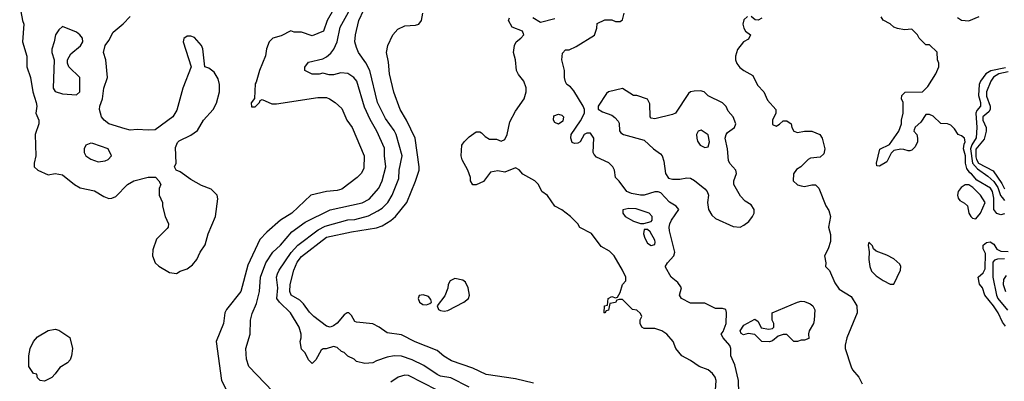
# Model space of a CAD drawing. Header units: inches. Extents: x 1793402 to 1900366, y 320852 to 470679.
# Tile 519 of 604: x 1880791 to 1886309, y 401646 to 403674. Entities that reach past the tile are written whole.
import ezdxf

# ---------------------------------------------------------------- set-up
doc = ezdxf.new("R2010")
doc.units = ezdxf.units.IN
doc.header["$MEASUREMENT"] = 0
doc.layers.add('B8480', color=7, linetype='Continuous')

msp = doc.modelspace()

# ---------------------------------------------------------------- linework, layer by layer
at = {"layer": 'B8480', "color": 4}
for points, elevation in [([(1882208.7, 401590), (1882075.3, 401730), (1882062, 401770), (1882058, 401830), (1882082, 401910), (1882085.2, 401990), (1882092.9, 402027.1), (1882117.5, 402082.5), (1882134, 402150), (1882140.7, 402230), (1882169.7, 402310.3), (1882209.4, 402370), (1882252.3, 402410), (1882316.1, 402483.9), (1882390, 402538), (1882530, 402608.2), (1882710, 402647.7), (1882750, 402667.7), (1882802.7, 402730), (1882822, 402770), (1882842, 402850), (1882834.5, 402910), (1882834.5, 402954.5), (1882791.8, 403050), (1882754.5, 403114.5), (1882723.5, 403183.5), (1882681.2, 403330), (1882664, 403350), (1882630, 403372.7), (1882590, 403377.2), (1882550, 403365.2), (1882525.6, 403365.6), (1882490, 403375.3), (1882468.9, 403368.9), (1882430, 403368.7), (1882388.9, 403388.9), (1882388.4, 403408.4), (1882410, 403436), (1882490, 403454.8), (1882510, 403466.8), (1882533.8, 403486.2), (1882551.5, 403508.5), (1882569.6, 403550.4), (1882587.2, 403632.8), (1882673.3, 403790)], 232), ([(1880790.8, 403750), (1880806.8, 403670), (1880814.8, 403650), (1880807.3, 403550), (1880830.6, 403470), (1880830.8, 403410), (1880850.5, 403350.5), (1880864, 403270), (1880882.8, 403210), (1880886, 403190), (1880882, 403150), (1880898, 403110), (1880898, 403090), (1880878, 403030), (1880882, 402910), (1880871.3, 402870), (1880871.3, 402850), (1880892, 402830), (1880950, 402804.7), (1880990, 402812), (1881030, 402804.7), (1881098, 402750), (1881130, 402730.8), (1881210, 402714.8), (1881262, 402682), (1881290, 402672), (1881307.3, 402672.7), (1881330, 402682), (1881395.3, 402750), (1881430, 402771), (1881510, 402791.3), (1881551, 402791), (1881571.1, 402771.1), (1881582, 402750), (1881572.7, 402727.3), (1881572, 402690), (1881591.3, 402650), (1881591.6, 402628.4), (1881606, 402570), (1881624.7, 402530), (1881622, 402510), (1881616.9, 402503.1), (1881556.9, 402443.1), (1881536.8, 402383.2), (1881534.8, 402350), (1881550.7, 402310.7), (1881570, 402291.3), (1881630, 402256), (1881668.9, 402251.1), (1881690, 402264.7), (1881730, 402278), (1881760.2, 402299.8), (1881784, 402330), (1881802, 402370), (1881830, 402412), (1881846.3, 402473.7), (1881889, 402570), (1881902, 402670), (1881898, 402690), (1881863.1, 402723.1), (1881810, 402744), (1881750, 402779), (1881690, 402822), (1881668, 402830), (1881658, 402850), (1881668, 402870), (1881663.1, 402956.9), (1881674.6, 402985.4), (1881684.7, 402995.3), (1881750, 403027.3), (1881787, 403053), (1881821.2, 403110), (1881876, 403170), (1881894.3, 403205.7), (1881911.3, 403270), (1881911.5, 403310), (1881903.3, 403343.3), (1881880.2, 403380.2), (1881850, 403402), (1881828, 403410), (1881817.2, 403510), (1881809, 403530), (1881770, 403574), (1881750, 403582), (1881730, 403582), (1881711.1, 403568.9), (1881706.8, 403550), (1881752, 403410), (1881706, 403290), (1881672.4, 403167.6), (1881650, 403129), (1881550, 403057.2), (1881510, 403054), (1881450, 403058.4), (1881410, 403055.6), (1881381.7, 403061.7), (1881289.6, 403089.6), (1881264, 403110), (1881249, 403130), (1881237.2, 403170), (1881239.3, 403190), (1881254, 403230), (1881262.9, 403290), (1881282, 403350), (1881272.7, 403450), (1881261.2, 403490), (1881269.2, 403530), (1881290, 403558), (1881314.9, 403605.1), (1881370, 403650.6), (1881410, 403692.7)], 244), ([(1882550, 403732), (1882513.2, 403670), (1882493.2, 403610), (1882430, 403584.7), (1882370, 403604.7), (1882330, 403604.7), (1882310, 403611.3), (1882256.5, 403583.5), (1882209.3, 403570.7), (1882189.2, 403550), (1882174, 403510), (1882169, 403471), (1882135.3, 403390), (1882116.4, 403323.6), (1882110, 403314), (1882107.3, 403232.7), (1882088.9, 403208.9), (1882090, 403186), (1882110, 403186), (1882134, 403210), (1882138, 403222), (1882150, 403226), (1882203.1, 403203.1), (1882230, 403202), (1882461.4, 403238.6), (1882510, 403237.2), (1882528, 403230), (1882558, 403210), (1882595.5, 403175.5), (1882624, 403110), (1882653.2, 403070), (1882721.2, 402910), (1882718.6, 402841.4), (1882705.6, 402814.4), (1882682, 402790), (1882595.3, 402724.7), (1882570, 402716.3), (1882509.4, 402710.6), (1882422, 402690), (1882316, 402590), (1882253.2, 402550), (1882176.6, 402483.4), (1882137.5, 402442.5), (1882070, 402298), (1882029.6, 402150.4), (1881949.2, 402050), (1881941.2, 402030), (1881932.7, 401970), (1881892.7, 401870), (1881921.2, 401650), (1881962, 401570)], 236), ([(1883310, 401612.7), (1883206.8, 401666.8), (1883150, 401675.1), (1883130, 401683.7), (1883054.9, 401734.9), (1882990, 401766.6), (1882930, 401786.6), (1882890, 401789.3), (1882850, 401782.7), (1882790, 401761.2), (1882770, 401749.2), (1882725.6, 401745.6), (1882678, 401758), (1882666, 401770), (1882630, 401788), (1882610, 401808), (1882594, 401814), (1882570, 401835.3), (1882550, 401842), (1882508.7, 401828.7), (1882491.3, 401828.7), (1882479.6, 401820.4), (1882450, 401766), (1882430, 401746), (1882410, 401766), (1882390, 401806), (1882370, 401826), (1882362, 401870), (1882368.7, 401890), (1882368.7, 401910), (1882357.2, 401950), (1882309.3, 402030), (1882246, 402090), (1882232.3, 402110), (1882237.6, 402170), (1882229.5, 402230), (1882235.1, 402250), (1882244.5, 402270), (1882312, 402368), (1882349.8, 402410.2), (1882464.4, 402495.6), (1882503.3, 402516.7), (1882630, 402552.4), (1882670, 402554.4), (1882745.3, 402574.7), (1882798, 402602), (1882822, 402618), (1882854.5, 402650), (1882878.4, 402690), (1882915.6, 402784.4), (1882917.6, 402830), (1882934, 402910), (1882900.7, 403030), (1882890, 403053.2), (1882840.7, 403120.7), (1882796.2, 403210), (1882754, 403390), (1882731.5, 403431.5), (1882689.6, 403489.6), (1882678, 403518), (1882669.4, 403550), (1882672, 403590), (1882691.6, 403670), (1882719.6, 403730)], 228), ([(1883670, 401635.1), (1883570, 401659.6), (1883404.7, 401684.8), (1883330, 401720.7), (1883210, 401760.5), (1883167.2, 401787.2), (1883130, 401819.3), (1883007.5, 401867.5), (1882930, 401906.6), (1882850, 401918.4), (1882805.6, 401950), (1882770, 401968.5), (1882678, 401978), (1882670, 401982), (1882650, 402015.3), (1882635.3, 402030), (1882626, 402030), (1882610, 402019.3), (1882570, 401972.3), (1882550, 401957), (1882530, 401949.6), (1882510, 401955.1), (1882439.3, 402010), (1882414.9, 402034.9), (1882381.6, 402081.6), (1882360.7, 402100.7), (1882312.7, 402130), (1882304.2, 402150), (1882306.3, 402190), (1882326.3, 402270), (1882345.5, 402314.5), (1882370, 402345.5), (1882510, 402454.4), (1882650, 402484.9), (1882790, 402506.4), (1882821.7, 402518.3), (1882871.1, 402548.9), (1882897, 402570), (1882960.9, 402650), (1883009.2, 402769.2), (1883029.2, 402830), (1883029.2, 402850), (1883007, 403010), (1882958, 403110), (1882922.7, 403170), (1882887.2, 403267.2), (1882863.7, 403370), (1882857, 403437), (1882846, 403490), (1882853.2, 403530), (1882881.2, 403590), (1882910, 403621), (1882950, 403640.7), (1883010, 403644), (1883028, 403650), (1883042.7, 403670), (1883049.6, 403710)], 224), ([(1884688.7, 401570), (1884694, 401650), (1884689, 401670), (1884674, 401690), (1884648.7, 401710), (1884598, 401730), (1884550, 401764), (1884502, 401790), (1884469, 401830), (1884454, 401870), (1884418, 401910), (1884388.9, 401928.9), (1884350, 401942), (1884290, 401942), (1884278, 401950), (1884268.7, 401970), (1884268.7, 401991.3), (1884278, 402010), (1884270, 402026), (1884250, 402046), (1884226, 402050), (1884170, 402106), (1884150, 402106), (1884138, 402102), (1884130, 402088), (1884098, 402082), (1884090, 402046), (1884078, 402042), (1884070, 402028), (1884066, 402030), (1884068.7, 402070), (1884086, 402074), (1884089.1, 402110.9), (1884110, 402122), (1884130, 402114), (1884142, 402118), (1884156.4, 402143.6), (1884168.7, 402190), (1884188, 402210), (1884188, 402230), (1884168.7, 402270), (1884122, 402350), (1884095.5, 402375.5), (1884050, 402402), (1883994.6, 402474.6), (1883930, 402508), (1883918, 402530), (1883878, 402570), (1883828.9, 402608.9), (1883790, 402628), (1883748.4, 402688.4), (1883718, 402710), (1883698, 402750), (1883678, 402770), (1883610, 402808.7), (1883590, 402833.2), (1883570, 402844), (1883510, 402819.3), (1883470, 402827), (1883430, 402819.3), (1883390, 402766), (1883350, 402749), (1883330, 402748), (1883318, 402770), (1883318, 402790), (1883302, 402830), (1883270, 402888), (1883265.2, 402910), (1883269.3, 402970), (1883281.2, 402990), (1883310, 403017.3), (1883350, 403044.7), (1883370, 403044.7), (1883379.8, 403039.8), (1883399.6, 403019.6), (1883424.7, 403004.7), (1883463.6, 403003.6), (1883490, 402994), (1883510, 403002), (1883522, 403030), (1883538, 403102), (1883570, 403162), (1883618, 403230), (1883628.7, 403270), (1883628.4, 403291.6), (1883615.3, 403330), (1883586.8, 403366.8), (1883576, 403390), (1883568.7, 403450), (1883558, 403490), (1883564, 403530), (1883574, 403550), (1883599, 403570), (1883615.3, 403590), (1883608, 403610), (1883550, 403633.2), (1883529.6, 403669.7), (1883535.1, 403684.9)], 216), ([(1883666.2, 403686.2), (1883710, 403660.7), (1883790, 403680.7)], 216), ([(1884822.9, 401510), (1884819.5, 401650), (1884798.4, 401738.4), (1884776, 401790), (1884776, 401830), (1884770, 401848), (1884733.2, 401890), (1884722, 401910), (1884734.2, 401925.8), (1884749.3, 401970), (1884752.9, 402032.9), (1884748.4, 402048.4), (1884730, 402055.3), (1884690, 402055.3), (1884630, 402084.5), (1884550, 402085.1), (1884499, 402110), (1884489.3, 402130), (1884499, 402170), (1884496.5, 402176.5), (1884480.2, 402200.2), (1884442, 402230), (1884410, 402286), (1884409, 402289), (1884422, 402310), (1884457.2, 402350), (1884462.7, 402370), (1884431.8, 402490), (1884431.6, 402510), (1884434, 402530), (1884442.9, 402550), (1884484, 402610), (1884469.4, 402629.4), (1884431.7, 402651.7), (1884384, 402704), (1884370, 402709), (1884350, 402709.2), (1884290.4, 402689.6), (1884270, 402689.6), (1884219.1, 402699.1), (1884194, 402710), (1884150, 402768.7), (1884129.1, 402789.1), (1884124, 402830), (1884115.3, 402850), (1884092.1, 402872.1), (1884022.7, 402902.7), (1884010, 402918), (1884004, 402930), (1884008, 403010), (1883990, 403038), (1883970, 403038), (1883954, 403030), (1883931.3, 402990), (1883918, 402982), (1883900.2, 402980.2), (1883886.3, 402986.3), (1883879, 403010), (1883882, 403030), (1883933.2, 403106.8), (1883955.3, 403150), (1883955.3, 403170), (1883948.7, 403190), (1883896, 403276), (1883877.2, 403297.2), (1883858, 403310), (1883850, 403326), (1883844, 403350), (1883844, 403390), (1883829, 403450), (1883833.6, 403486.4), (1883850, 403504.7), (1883870, 403506), (1883910, 403524.7), (1884012.7, 403587.3), (1884026, 403626), (1884027.3, 403652.7), (1884070, 403674), (1884110, 403674), (1884130, 403664.7), (1884156.4, 403663.6), (1884170, 403674), (1884178, 403710)], 212), ([(1884870, 403692), (1884850, 403674), (1884844, 403650), (1884850, 403626), (1884858, 403610), (1884886, 403590), (1884874.6, 403565.4), (1884848, 403550), (1884813.2, 403506.8), (1884802.7, 403470), (1884802.7, 403450), (1884809.4, 403429.4), (1884826.8, 403406.8), (1884850, 403388.7), (1884900.4, 403360.4), (1884926.3, 403306.3), (1884962, 403270), (1884982.7, 403222.7), (1885028, 403170), (1885028, 403150), (1885009.1, 403110.9), (1885010, 403086), (1885030, 403078), (1885050, 403088), (1885070, 403108), (1885090, 403108), (1885115.3, 403090), (1885118, 403070), (1885130, 403048.7), (1885150, 403042), (1885190, 403048.7), (1885230, 403048.7), (1885275.3, 403030), (1885289.1, 403009.1), (1885304, 402950), (1885298, 402922), (1885276.4, 402903.6), (1885223.1, 402896.9), (1885208.9, 402891.1), (1885168, 402850), (1885145.2, 402834.8), (1885128, 402810), (1885126, 402770), (1885149.1, 402749.1), (1885170, 402742), (1885190, 402739), (1885230, 402748.7), (1885250, 402748), (1885268.9, 402728.9), (1885309, 402630), (1885324.7, 402604.7), (1885334, 402570), (1885324, 402510), (1885335.3, 402470), (1885335.3, 402430), (1885322, 402390), (1885302, 402350), (1885308, 402310), (1885306, 402290), (1885330, 402268), (1885359.3, 402199.3), (1885384, 402164), (1885450, 402121.2), (1885482.7, 402070), (1885483.7, 402030), (1885427, 401890), (1885417.2, 401850), (1885417.2, 401830), (1885450, 401728), (1885459, 401710), (1885494, 401670), (1885512.5, 401632.5)], 208), ([(1884950, 403682), (1884930, 403672), (1884912.7, 403672.7), (1884890, 403692)], 208), ([(1886310, 402585.5), (1886290, 402579.3), (1886266.6, 402586.6), (1886250.6, 402610), (1886250, 402674), (1886243, 402710), (1886232.2, 402730), (1886154.9, 402774.9), (1886126, 402810), (1886116.1, 402816.1), (1886099.9, 402839.9), (1886091.5, 402870), (1886091.3, 402910), (1886080.4, 402950), (1886083.7, 402976.3), (1886090.3, 402990), (1886086, 403010), (1886070, 403022.8), (1886050.6, 403030.6), (1886030, 403062), (1886010, 403082), (1885991.1, 403091.1), (1885952.7, 403092.7), (1885910, 403134), (1885890, 403142), (1885870, 403142), (1885840.4, 403099.6), (1885808.9, 403071.1), (1885803.1, 403056.9), (1885802, 403050), (1885818, 403030), (1885822, 403010), (1885822, 402990), (1885810, 402962), (1885790, 402942), (1885780.4, 402939.6), (1885770, 402938), (1885746.8, 402946.8), (1885730, 402947.3), (1885690, 402941), (1885675.1, 402924.9), (1885650, 402878), (1885610, 402852), (1885594, 402854), (1885592, 402870), (1885611.1, 402948.9), (1885666, 402974), (1885718, 403050), (1885732, 403090), (1885732, 403110), (1885742, 403150), (1885742, 403210), (1885732, 403230), (1885734, 403250), (1885752.7, 403267.3), (1885851.1, 403268.9), (1885879.8, 403300.2), (1885924.7, 403370), (1885942, 403410), (1885942, 403430), (1885934, 403450), (1885932.7, 403492.7), (1885890, 403534), (1885870, 403534), (1885831.6, 403571.6), (1885822, 403590), (1885790, 403622), (1885750, 403618), (1885710, 403624.7), (1885690, 403632), (1885670, 403652), (1885630, 403672), (1885618, 403690)], 208), ([(1886046.1, 403686.1), (1886070, 403671.5), (1886110, 403667.2), (1886167.8, 403692.2)], 212), ([(1886315.3, 403404.7), (1886233.2, 403386.8), (1886205.3, 403370), (1886175.6, 403330), (1886168.9, 403310), (1886163.7, 403250), (1886174.9, 403210), (1886175.8, 403190), (1886154.9, 403165.1), (1886148.5, 403150), (1886155.8, 403070), (1886151.6, 403011.6), (1886127.8, 402972.2), (1886119.8, 402950), (1886130.2, 402870), (1886158, 402838), (1886217.6, 402797.6), (1886250, 402766.9), (1886273, 402733), (1886288.4, 402688.4), (1886296.6, 402676.6), (1886310, 402660.9)], 212), ([(1886330, 403381.1), (1886278.4, 403370), (1886248.3, 403351.7), (1886234, 403330), (1886209.1, 403270), (1886210, 403246), (1886229.1, 403190), (1886230.3, 403170), (1886222.8, 403157.3), (1886189.2, 403130), (1886189.3, 403110), (1886206.7, 403070), (1886207.8, 403050), (1886195.4, 403004.6), (1886150, 402948.7), (1886150, 402906), (1886153.4, 402890), (1886165, 402870), (1886246.1, 402826.1), (1886296, 402756), (1886310, 402725.5)], 216), ([(1886315.2, 401955.2), (1886298.3, 401978.3), (1886274.9, 402030), (1886248.7, 402070), (1886199.1, 402130), (1886186.8, 402170), (1886170.5, 402190.5), (1886162.8, 402230), (1886190, 402255.1), (1886202.3, 402277.7), (1886203.4, 402363.4), (1886191, 402390), (1886191.3, 402410), (1886210, 402424), (1886230, 402429), (1886250, 402415.3), (1886267.3, 402387.3), (1886290, 402377), (1886330, 402375.1)], 208), ([(1886310, 402332.7), (1886270, 402330.8), (1886254.9, 402325.1), (1886245.6, 402314.4), (1886245.3, 402230), (1886266, 402130), (1886272.4, 402110), (1886326, 402046)], 212), ([(1886319.9, 402240.1), (1886303.6, 402216.4), (1886301.7, 402190), (1886315.3, 402150)], 216), ([(1883130, 401596.2), (1882970, 401679.5), (1882950, 401680.9), (1882912, 401670), (1882870, 401641.2)], 232)]:
    msp.add_lwpolyline(points, dxfattribs=dict(at, elevation=elevation))
for points, elevation in [([(1881030, 403635.3), (1881010, 403618), (1880991.1, 403588.9), (1880984.7, 403550), (1880971.1, 403508.9), (1880971, 403490), (1880984.7, 403450), (1880978, 403290), (1880990, 403272), (1881030, 403258), (1881110, 403252), (1881128, 403270), (1881128, 403350), (1881066, 403410), (1881058, 403430), (1881058, 403450), (1881078, 403482), (1881132.5, 403527.5), (1881144, 403550), (1881142, 403570), (1881128.7, 403590), (1881110, 403604)], 248), ([(1884170, 403288.7), (1884090.9, 403269.1), (1884079.8, 403260.2), (1884032, 403190), (1884032.7, 403172.7), (1884056.9, 403156.9), (1884110, 403138), (1884126.4, 403126.4), (1884145.4, 403105.4), (1884150, 403094), (1884151.6, 403051.6), (1884159.6, 403039.6), (1884174, 403030), (1884290, 402998), (1884342, 402950), (1884382, 402922), (1884390.7, 402910.7), (1884401.4, 402881.4), (1884411, 402811), (1884426.4, 402786.4), (1884450, 402780.7), (1884490, 402779.1), (1884530, 402786.8), (1884550, 402786), (1884572.8, 402772.8), (1884630, 402726), (1884642.8, 402710), (1884650.5, 402690.5), (1884646.4, 402650), (1884650.4, 402610), (1884670, 402577.3), (1884690, 402559.1), (1884790, 402514.8), (1884828.9, 402511.1), (1884850, 402522), (1884877.2, 402542.8), (1884898, 402570), (1884908, 402590), (1884908, 402610), (1884890, 402635.3), (1884857.5, 402657.5), (1884830, 402684), (1884794, 402750), (1884794, 402770), (1884808.4, 402811.6), (1884804, 402830), (1884770, 402868.7), (1884764.1, 402884.1), (1884758.4, 402950), (1884744.2, 403010), (1884749.7, 403030.2), (1884758.3, 403041.7), (1884796, 403070), (1884805.2, 403090), (1884789, 403130), (1884762, 403162), (1884750, 403188), (1884730, 403208), (1884650, 403248), (1884626, 403270), (1884605.4, 403274.6), (1884570, 403274), (1884550.9, 403269.1), (1884539.8, 403260.2), (1884466, 403150), (1884450, 403142), (1884350, 403118), (1884330, 403122), (1884324, 403130), (1884323.1, 403203.1), (1884308.9, 403228.9), (1884250, 403248.7), (1884230, 403248.7)], 212), ([(1883810, 403088), (1883790, 403098), (1883782, 403110), (1883785.2, 403134.8), (1883810, 403144.7), (1883830, 403138), (1883838, 403130), (1883835.3, 403104.7)], 212), ([(1884610, 403054), (1884594, 403050), (1884584.7, 403030), (1884586, 403010), (1884590, 402994), (1884604.7, 402970), (1884630, 402958), (1884650, 402962), (1884657.2, 402990), (1884648.9, 403028.9)], 216), ([(1881190, 402982), (1881162, 402970), (1881151.3, 402950), (1881151.3, 402930), (1881162, 402910), (1881190, 402891.3), (1881230, 402878), (1881270, 402882), (1881286, 402890), (1881306, 402910), (1881286, 402950), (1881200.4, 402980.4)], 248), ([(1886110, 402749), (1886090, 402748.7), (1886067.1, 402732.9), (1886051.3, 402710), (1886046, 402690), (1886050, 402674), (1886059.8, 402659.8), (1886085.4, 402645.4), (1886102, 402630), (1886110.8, 402590), (1886121, 402570), (1886130, 402561), (1886150, 402558), (1886176, 402590), (1886202, 402650), (1886175.3, 402690), (1886133.2, 402733.2)], 208), ([(1884203.8, 402616.2), (1884171.1, 402608.9), (1884170.8, 402590), (1884184, 402570), (1884230, 402543.8), (1884270, 402530.7), (1884289.2, 402530.8), (1884330, 402542), (1884335.3, 402550), (1884335.3, 402570), (1884318, 402590), (1884245.8, 402614.2)], 216), ([(1884310, 402498), (1884290, 402498), (1884287.5, 402472.5), (1884294, 402450), (1884310, 402421), (1884330, 402407.7), (1884350, 402414), (1884353.2, 402426.8), (1884350, 402438), (1884324.7, 402484.7)], 216), ([(1885550, 402426), (1885546.8, 402410), (1885551.6, 402371.6), (1885550.6, 402329.4), (1885555.5, 402290), (1885564.9, 402264.9), (1885590, 402237.3), (1885630, 402210.8), (1885670, 402191.3), (1885690, 402192), (1885728, 402270), (1885728.7, 402290), (1885723.1, 402303.1), (1885690, 402334), (1885650, 402354), (1885590, 402375.3), (1885575.3, 402390), (1885570, 402406)], 208), ([(1883230, 402223.5), (1883203.1, 402210), (1883192, 402190), (1883190, 402168.7), (1883173.4, 402126.6), (1883131.3, 402070), (1883138, 402050), (1883150, 402042.8), (1883170, 402039.1), (1883190, 402044.4), (1883279.3, 402090), (1883306.6, 402110), (1883311.8, 402130), (1883304.2, 402170), (1883290, 402202.7), (1883274.3, 402214.3)], 224), ([(1883051.9, 402131.9), (1883030, 402128), (1883024.9, 402110), (1883031, 402090), (1883050, 402077.3), (1883070, 402076), (1883090, 402082), (1883098, 402090), (1883095.3, 402104.7), (1883082, 402122)], 224), ([(1885150, 401869), (1885130, 401869.2), (1885090, 401908.7), (1885070, 401909), (1885040.7, 401899.3), (1885010, 401874), (1884993, 401867), (1884950, 401869.4), (1884910, 401909), (1884873.6, 401913.6), (1884846.6, 401906.6), (1884834, 401914), (1884829.4, 401930), (1884850, 401960.7), (1884910, 401994.8), (1884930, 401982), (1884947.1, 401947.1), (1884990, 401938), (1885010, 401942), (1885018, 401950), (1885018, 401970), (1885008.7, 401990), (1885008, 402030), (1885150, 402091), (1885170, 402096), (1885190, 402094.8), (1885221.4, 402081.4), (1885236, 402070), (1885246.4, 402046.4), (1885242.8, 401990), (1885238.8, 401970), (1885216, 401930), (1885212, 401912), (1885214, 401886), (1885190, 401878), (1885170, 401878)], 208), ([(1880930, 401648), (1880906, 401650), (1880890, 401666), (1880886, 401686), (1880868, 401690), (1880842, 401730), (1880842, 401790), (1880848.7, 401830), (1880868.7, 401870), (1880890, 401896), (1880950, 401930.7), (1880990, 401938.8), (1881010, 401933.4), (1881072.7, 401892.7), (1881086, 401830), (1881081, 401790), (1881073.4, 401766.6), (1881058, 401750), (1881015.3, 401724.7), (1880990, 401688), (1880970, 401668)], 236)]:
    msp.add_lwpolyline(points, close=True, dxfattribs=dict(at, elevation=elevation))

doc.saveas('drawing.dxf')
